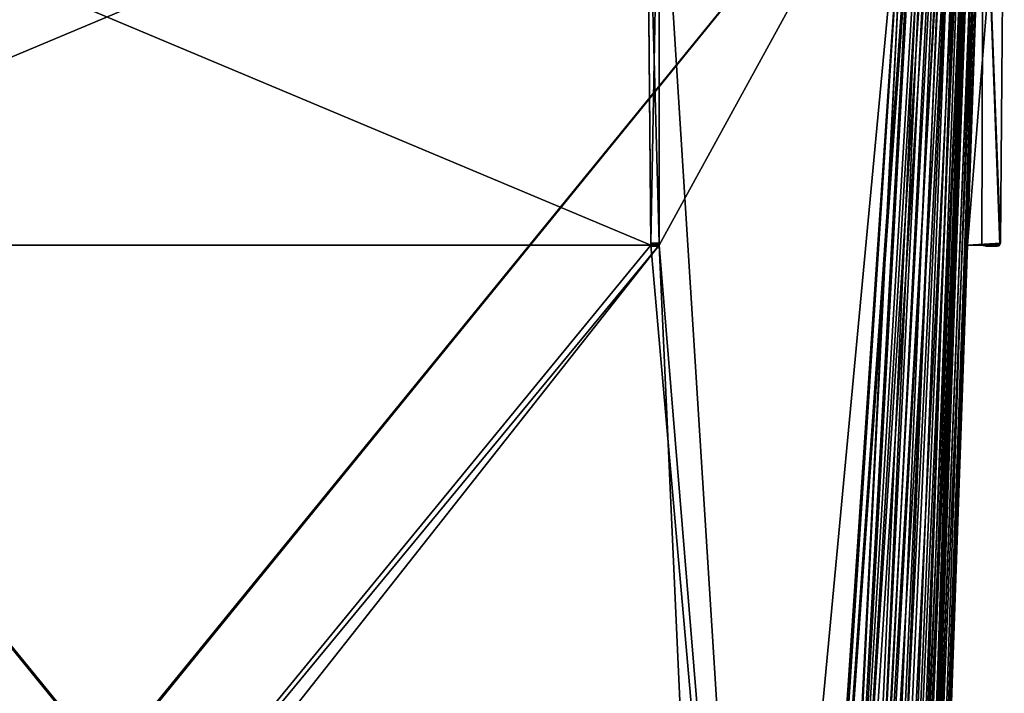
# Model space of a CAD drawing. Header units: millimetres. Extents: x -180 to 180, y -42 to 450.
# Tile 414 of 517: x -16 to 164, y 204 to 327. Entities that reach past the tile are written whole.
import ezdxf

# ---------------------------------------------------------------- set-up
doc = ezdxf.new("R2010")
doc.units = ezdxf.units.MM
doc.header["$LTSCALE"] = 65.185185
for name, color, linetype in [('1564', 7, 'CONTINUOUS'), ('1570', 7, 'CONTINUOUS'), ('1591', 7, 'CONTINUOUS'), ('1680', 7, 'CONTINUOUS'), ('1687', 7, 'CONTINUOUS'), ('1688', 7, 'CONTINUOUS'), ('1714', 7, 'CONTINUOUS'), ('1735', 7, 'CONTINUOUS'), ('1821', 7, 'CONTINUOUS'), ('1854', 7, 'CONTINUOUS'), ('1856', 7, 'CONTINUOUS'), ('1857', 7, 'CONTINUOUS'), ('1858', 7, 'CONTINUOUS'), ('1859', 7, 'CONTINUOUS'), ('1860', 7, 'CONTINUOUS'), ('1861', 7, 'CONTINUOUS'), ('1862', 7, 'CONTINUOUS'), ('1870', 7, 'CONTINUOUS'), ('1871', 7, 'CONTINUOUS'), ('1872', 7, 'CONTINUOUS'), ('1873', 7, 'CONTINUOUS'), ('1874', 7, 'CONTINUOUS'), ('1875', 7, 'CONTINUOUS'), ('1876', 7, 'CONTINUOUS'), ('1877', 7, 'CONTINUOUS'), ('1878', 7, 'CONTINUOUS'), ('1879', 7, 'CONTINUOUS'), ('1880', 7, 'CONTINUOUS'), ('1881', 7, 'CONTINUOUS'), ('1882', 7, 'CONTINUOUS'), ('1883', 7, 'CONTINUOUS'), ('1884', 7, 'CONTINUOUS'), ('1885', 7, 'CONTINUOUS'), ('1886', 7, 'CONTINUOUS'), ('1887', 7, 'CONTINUOUS'), ('1888', 7, 'CONTINUOUS'), ('1889', 7, 'CONTINUOUS'), ('1890', 7, 'CONTINUOUS')]:
    doc.layers.add(name, color=color, linetype=linetype)

msp = doc.modelspace()

# ---------------------------------------------------------------- linework, layer by layer
at = {"layer": '1564', "linetype": 'CONTINUOUS'}
for points in [[(159.88, 369, -319.71), (156.99, 286, -274.25), (147.52, 15, -286.54), (159.88, 369, -319.71)], [(147.52, 15, -296.56), (159.88, 369, -319.71), (147.52, 15, -286.54), (147.52, 15, -296.56)], [(159.88, 369, -27.29), (147.52, 15, -50.44), (159.88, 369, -72.75), (159.88, 369, -27.29)], [(159.88, 369, -72.75), (147.52, 15, -50.44), (156.99, 286, -72.75), (159.88, 369, -72.75)], [(159.88, 369, -272.03), (159.88, 369, -74.97), (156.99, 286, -74.25), (159.88, 369, -272.03)], [(156.99, 286, -272.75), (159.88, 369, -272.03), (156.99, 286, -74.25), (156.99, 286, -272.75)], [(159.88, 369, -274.25), (156.99, 286, -274.25), (159.88, 369, -319.71), (159.88, 369, -274.25)], [(156.99, 286, -274.25), (156.99, 286, -272.75), (147.52, 15, -50.44), (156.99, 286, -274.25)], [(147.52, 15, -50.44), (156.99, 286, -272.75), (156.99, 286, -74.25), (147.52, 15, -50.44)], [(147.52, 15, -286.54), (156.99, 286, -274.25), (147.52, 15, -60.46), (147.52, 15, -286.54)], [(147.52, 15, -60.46), (156.99, 286, -274.25), (147.52, 15, -50.44), (147.52, 15, -60.46)], [(156.99, 286, -72.75), (147.52, 15, -50.44), (156.99, 286, -74.25), (156.99, 286, -72.75)]]:
    msp.add_3dface(points, dxfattribs=at)
at = {"layer": '1570', "linetype": 'CONTINUOUS'}
for points in [[(146.34, 371, -331.45), (-146.34, 371, -331.45), (-124.61, 38.79, -319.85), (146.34, 371, -331.45)], [(-123.97, 38.79, -319.85), (146.34, 371, -331.45), (-124.61, 38.79, -319.85), (-123.97, 38.79, -319.85)], [(146.34, 371, -331.45), (-123.97, 38.79, -319.85), (123.97, 38.79, -319.85), (146.34, 371, -331.45)], [(124.61, 38.79, -319.85), (146.34, 371, -331.45), (123.97, 38.79, -319.85), (124.61, 38.79, -319.85)]]:
    msp.add_3dface(points, dxfattribs=at)
at = {"layer": '1591', "linetype": 'CONTINUOUS'}
for points in [[(-146.34, 371, -15.55), (146.34, 371, -15.55), (124.61, 38.79, -27.15), (-146.34, 371, -15.55)], [(-123.97, 38.79, -27.15), (-146.34, 371, -15.55), (123.97, 38.79, -27.15), (-123.97, 38.79, -27.15)], [(123.97, 38.79, -27.15), (-146.34, 371, -15.55), (124.61, 38.79, -27.15), (123.97, 38.79, -27.15)]]:
    msp.add_3dface(points, dxfattribs=at)
at = {"layer": '1680', "linetype": 'CONTINUOUS'}
for points in [[(157.95, 371, -27.16), (157.95, 371, -319.84), (146.35, 38.79, -298.11), (157.95, 371, -27.16)], [(146.35, 38.79, -48.89), (157.95, 371, -27.16), (146.35, 38.79, -49.53), (146.35, 38.79, -48.89)], [(157.95, 371, -27.16), (146.35, 38.79, -298.11), (146.35, 38.79, -297.47), (157.95, 371, -27.16)], [(157.95, 371, -27.16), (146.35, 38.79, -297.47), (146.35, 38.79, -49.53), (157.95, 371, -27.16)]]:
    msp.add_3dface(points, dxfattribs=at)
at = {"layer": '1687', "linetype": 'CONTINUOUS'}
for points in [[(146.34, 371, -331.45), (124.61, 38.79, -319.85), (129.45, 38.71, -319.3), (146.34, 371, -331.45)], [(147.86, 371, -331.35), (146.34, 371, -331.45), (129.45, 38.71, -319.3), (147.86, 371, -331.35)], [(149.35, 371, -331.06), (147.86, 371, -331.35), (129.45, 38.71, -319.3), (149.35, 371, -331.06)], [(149.35, 371, -331.06), (129.45, 38.71, -319.3), (134.05, 38.66, -317.69), (149.35, 371, -331.06)], [(152.15, 371, -329.9), (150.79, 371, -330.57), (134.05, 38.66, -317.69), (152.15, 371, -329.9)], [(152.15, 371, -329.9), (134.05, 38.66, -317.69), (138.17, 38.63, -315.1), (152.15, 371, -329.9)], [(150.79, 371, -330.57), (149.35, 371, -331.06), (134.05, 38.66, -317.69), (150.79, 371, -330.57)], [(154.56, 371, -328.05), (153.42, 371, -329.05), (138.17, 38.63, -315.1), (154.56, 371, -328.05)], [(154.56, 371, -328.05), (138.17, 38.63, -315.1), (141.61, 38.63, -311.66), (154.56, 371, -328.05)], [(153.42, 371, -329.05), (152.15, 371, -329.9), (138.17, 38.63, -315.1), (153.42, 371, -329.05)], [(155.56, 371, -326.91), (154.56, 371, -328.05), (141.61, 38.63, -311.66), (155.56, 371, -326.91)], [(155.56, 371, -326.91), (141.61, 38.63, -311.66), (144.2, 38.66, -307.54), (155.56, 371, -326.91)], [(157.07, 371, -324.29), (156.4, 371, -325.65), (144.2, 38.66, -307.54), (157.07, 371, -324.29)], [(157.07, 371, -324.29), (144.2, 38.66, -307.54), (145.8, 38.71, -302.95), (157.07, 371, -324.29)], [(156.4, 371, -325.65), (155.56, 371, -326.91), (144.2, 38.66, -307.54), (156.4, 371, -325.65)], [(157.85, 371, -321.36), (157.56, 371, -322.85), (145.8, 38.71, -302.95), (157.85, 371, -321.36)], [(157.85, 371, -321.36), (145.8, 38.71, -302.95), (146.35, 38.79, -298.11), (157.85, 371, -321.36)], [(157.56, 371, -322.85), (157.07, 371, -324.29), (145.8, 38.71, -302.95), (157.56, 371, -322.85)], [(157.95, 371, -319.84), (157.85, 371, -321.36), (146.35, 38.79, -298.11), (157.95, 371, -319.84)]]:
    msp.add_3dface(points, dxfattribs=at)
at = {"layer": '1688', "linetype": 'CONTINUOUS'}
for points in [[(146.34, 371, -15.55), (147.86, 371, -15.65), (124.61, 38.79, -27.15), (146.34, 371, -15.55)], [(124.61, 38.79, -27.15), (147.86, 371, -15.65), (129.45, 38.71, -27.7), (124.61, 38.79, -27.15)], [(147.86, 371, -15.65), (149.35, 371, -15.94), (129.45, 38.71, -27.7), (147.86, 371, -15.65)], [(149.35, 371, -15.94), (150.78, 371, -16.43), (129.45, 38.71, -27.7), (149.35, 371, -15.94)], [(150.78, 371, -16.43), (134.05, 38.66, -29.31), (129.45, 38.71, -27.7), (150.78, 371, -16.43)], [(150.78, 371, -16.43), (152.15, 371, -17.1), (134.05, 38.66, -29.31), (150.78, 371, -16.43)], [(152.15, 371, -17.1), (153.42, 371, -17.95), (134.05, 38.66, -29.31), (152.15, 371, -17.1)], [(153.42, 371, -17.95), (138.17, 38.63, -31.9), (134.05, 38.66, -29.31), (153.42, 371, -17.95)], [(153.42, 371, -17.95), (154.56, 371, -18.95), (138.17, 38.63, -31.9), (153.42, 371, -17.95)], [(154.56, 371, -18.95), (141.61, 38.63, -35.34), (138.17, 38.63, -31.9), (154.56, 371, -18.95)], [(154.56, 371, -18.95), (155.56, 371, -20.09), (141.61, 38.63, -35.34), (154.56, 371, -18.95)], [(155.56, 371, -20.09), (156.4, 371, -21.36), (141.61, 38.63, -35.34), (155.56, 371, -20.09)], [(156.4, 371, -21.36), (144.2, 38.66, -39.46), (141.61, 38.63, -35.34), (156.4, 371, -21.36)], [(156.4, 371, -21.36), (157.07, 371, -22.72), (144.2, 38.66, -39.46), (156.4, 371, -21.36)], [(157.07, 371, -22.72), (157.56, 371, -24.15), (144.2, 38.66, -39.46), (157.07, 371, -22.72)], [(157.56, 371, -24.15), (145.8, 38.71, -44.05), (144.2, 38.66, -39.46), (157.56, 371, -24.15)], [(157.56, 371, -24.15), (157.85, 371, -25.64), (145.8, 38.71, -44.05), (157.56, 371, -24.15)], [(157.85, 371, -25.64), (157.95, 371, -27.16), (145.8, 38.71, -44.05), (157.85, 371, -25.64)], [(157.95, 371, -27.16), (146.35, 38.79, -48.89), (145.8, 38.71, -44.05), (157.95, 371, -27.16)]]:
    msp.add_3dface(points, dxfattribs=at)
at = {"layer": '1714', "linetype": 'CONTINUOUS'}
for points in [[(98.53, 369, -13.62), (-98.53, 369, -13.62), (-99.25, 286, -16.51), (98.53, 369, -13.62)], [(98.53, 369, -13.62), (-99.25, 286, -16.51), (99.25, 286, -16.51), (98.53, 369, -13.62)], [(146.21, 369, -13.62), (100.75, 369, -13.62), (100.75, 286, -16.51), (146.21, 369, -13.62)], [(146.21, 369, -13.62), (100.75, 286, -16.51), (113.04, 15, -25.98), (146.21, 369, -13.62)], [(123.06, 15, -25.98), (146.21, 369, -13.62), (113.04, 15, -25.98), (123.06, 15, -25.98)], [(-123.06, 15, -25.98), (-113.04, 15, -25.98), (100.75, 286, -16.51), (-123.06, 15, -25.98)], [(-99.25, 286, -16.51), (-123.06, 15, -25.98), (99.25, 286, -16.51), (-99.25, 286, -16.51)], [(99.25, 286, -16.51), (-123.06, 15, -25.98), (100.75, 286, -16.51), (99.25, 286, -16.51)], [(100.75, 286, -16.51), (-113.04, 15, -25.98), (113.04, 15, -25.98), (100.75, 286, -16.51)]]:
    msp.add_3dface(points, dxfattribs=at)
at = {"layer": '1735', "linetype": 'CONTINUOUS'}
for points in [[(-99.25, 286, -330.49), (-98.53, 369, -333.38), (99.25, 286, -330.49), (-99.25, 286, -330.49)], [(-98.53, 369, -333.38), (98.53, 369, -333.38), (99.25, 286, -330.49), (-98.53, 369, -333.38)], [(100.75, 369, -333.38), (146.21, 369, -333.38), (123.06, 15, -321.02), (100.75, 369, -333.38)], [(100.75, 369, -333.38), (123.06, 15, -321.02), (100.75, 286, -330.49), (100.75, 369, -333.38)], [(-113.04, 15, -321.02), (-100.75, 286, -330.49), (113.04, 15, -321.02), (-113.04, 15, -321.02)], [(-100.75, 286, -330.49), (-99.25, 286, -330.49), (123.06, 15, -321.02), (-100.75, 286, -330.49)], [(113.04, 15, -321.02), (-100.75, 286, -330.49), (123.06, 15, -321.02), (113.04, 15, -321.02)], [(123.06, 15, -321.02), (-99.25, 286, -330.49), (99.25, 286, -330.49), (123.06, 15, -321.02)], [(100.75, 286, -330.49), (123.06, 15, -321.02), (99.25, 286, -330.49), (100.75, 286, -330.49)]]:
    msp.add_3dface(points, dxfattribs=at)
at = {"layer": '1821', "linetype": 'CONTINUOUS'}
for points in [[(146.21, 369, -333.38), (148, 369, -333.27), (123.06, 15, -321.02), (146.21, 369, -333.38)], [(123.06, 15, -321.02), (148, 369, -333.27), (128.51, 15, -320.41), (123.06, 15, -321.02)], [(148, 369, -333.27), (149.75, 369, -332.92), (128.51, 15, -320.41), (148, 369, -333.27)], [(149.75, 369, -332.92), (151.45, 369, -332.35), (128.51, 15, -320.41), (149.75, 369, -332.92)], [(151.45, 369, -332.35), (133.69, 15, -318.6), (128.51, 15, -320.41), (151.45, 369, -332.35)], [(151.45, 369, -332.35), (153.05, 369, -331.55), (133.69, 15, -318.6), (151.45, 369, -332.35)], [(153.05, 369, -331.55), (154.54, 369, -330.56), (133.69, 15, -318.6), (153.05, 369, -331.55)], [(154.54, 369, -330.56), (138.33, 15, -315.68), (133.69, 15, -318.6), (154.54, 369, -330.56)], [(154.54, 369, -330.56), (155.89, 369, -329.38), (138.33, 15, -315.68), (154.54, 369, -330.56)], [(155.89, 369, -329.38), (142.19, 15, -311.82), (138.33, 15, -315.68), (155.89, 369, -329.38)], [(155.89, 369, -329.38), (157.07, 369, -328.03), (142.19, 15, -311.82), (155.89, 369, -329.38)], [(157.07, 369, -328.03), (158.06, 369, -326.54), (142.19, 15, -311.82), (157.07, 369, -328.03)], [(158.06, 369, -326.54), (145.1, 15, -307.18), (142.19, 15, -311.82), (158.06, 369, -326.54)], [(158.06, 369, -326.54), (158.85, 369, -324.94), (145.1, 15, -307.18), (158.06, 369, -326.54)], [(158.85, 369, -324.94), (159.42, 369, -323.25), (145.1, 15, -307.18), (158.85, 369, -324.94)], [(159.42, 369, -323.25), (146.91, 15, -302.01), (145.1, 15, -307.18), (159.42, 369, -323.25)], [(159.88, 369, -319.71), (147.52, 15, -296.56), (146.91, 15, -302.01), (159.88, 369, -319.71)], [(159.77, 369, -321.5), (159.88, 369, -319.71), (146.91, 15, -302.01), (159.77, 369, -321.5)], [(159.42, 369, -323.25), (159.77, 369, -321.5), (146.91, 15, -302.01), (159.42, 369, -323.25)]]:
    msp.add_3dface(points, dxfattribs=at)
at = {"layer": '1854', "linetype": 'CONTINUOUS'}
for points in [[(146.21, 369, -13.62), (123.06, 15, -25.98), (128.51, 15, -26.59), (146.21, 369, -13.62)], [(149.76, 369, -14.08), (148, 369, -13.73), (128.51, 15, -26.59), (149.76, 369, -14.08)], [(149.76, 369, -14.08), (128.51, 15, -26.59), (133.68, 15, -28.4), (149.76, 369, -14.08)], [(148, 369, -13.73), (146.21, 369, -13.62), (128.51, 15, -26.59), (148, 369, -13.73)], [(153.06, 369, -15.45), (151.45, 369, -14.66), (133.68, 15, -28.4), (153.06, 369, -15.45)], [(153.06, 369, -15.45), (133.68, 15, -28.4), (138.32, 15, -31.31), (153.06, 369, -15.45)], [(151.45, 369, -14.66), (149.76, 369, -14.08), (133.68, 15, -28.4), (151.45, 369, -14.66)], [(155.89, 369, -17.62), (154.55, 369, -16.44), (138.32, 15, -31.31), (155.89, 369, -17.62)], [(155.89, 369, -17.62), (138.32, 15, -31.31), (142.19, 15, -35.19), (155.89, 369, -17.62)], [(154.55, 369, -16.44), (153.06, 369, -15.45), (138.32, 15, -31.31), (154.55, 369, -16.44)], [(157.07, 369, -18.97), (155.89, 369, -17.62), (142.19, 15, -35.19), (157.07, 369, -18.97)], [(157.07, 369, -18.97), (142.19, 15, -35.19), (145.11, 15, -39.83), (157.07, 369, -18.97)], [(158.85, 369, -22.05), (158.06, 369, -20.45), (145.11, 15, -39.83), (158.85, 369, -22.05)], [(158.85, 369, -22.05), (145.11, 15, -39.83), (146.91, 15, -44.99), (158.85, 369, -22.05)], [(158.06, 369, -20.45), (157.07, 369, -18.97), (145.11, 15, -39.83), (158.06, 369, -20.45)], [(147.52, 15, -50.44), (159.77, 369, -25.5), (146.91, 15, -44.99), (147.52, 15, -50.44)], [(159.77, 369, -25.5), (159.42, 369, -23.74), (146.91, 15, -44.99), (159.77, 369, -25.5)], [(159.42, 369, -23.74), (158.85, 369, -22.05), (146.91, 15, -44.99), (159.42, 369, -23.74)], [(147.52, 15, -50.44), (159.88, 369, -27.29), (159.77, 369, -25.5), (147.52, 15, -50.44)]]:
    msp.add_3dface(points, dxfattribs=at)
at = {"layer": '1856', "linetype": 'CONTINUOUS'}
for points in [[(100.75, 369, -337.21), (100.75, 369, -333.38), (100.75, 286, -330.49), (100.75, 369, -337.21)], [(100.75, 369, -337.21), (100.75, 286, -330.49), (100.75, 286.39, -336.49), (100.75, 369, -337.21)], [(100.75, 286.39, -336.49), (100.75, 286, -330.49), (100.75, 286.1, -336.41), (100.75, 286.39, -336.49)], [(100.75, 286.1, -336.41), (100.75, 286, -330.49), (100.75, 286, -333.14), (100.75, 286.1, -336.41)], [(100.75, 285.88, -336.19), (100.75, 286.1, -336.41), (100.75, 286, -333.14), (100.75, 285.88, -336.19)], [(100.75, 285.8, -333.89), (100.75, 285.88, -336.19), (100.75, 286, -333.14), (100.75, 285.8, -333.89)], [(100.75, 285.8, -335.89), (100.75, 285.88, -336.19), (100.75, 285.8, -333.89), (100.75, 285.8, -335.89)]]:
    msp.add_3dface(points, dxfattribs=at)
at = {"layer": '1857', "linetype": 'CONTINUOUS'}
for points in [[(98.53, 369, -337.21), (100.75, 369, -337.21), (100.75, 286.39, -336.49), (98.53, 369, -337.21)], [(98.53, 369, -337.21), (100.75, 286.39, -336.49), (99.25, 286.39, -336.49), (98.53, 369, -337.21)]]:
    msp.add_3dface(points, dxfattribs=at)
at = {"layer": '1858', "linetype": 'CONTINUOUS'}
for points in [[(98.53, 369, -333.38), (98.53, 369, -337.21), (99.25, 286.39, -336.49), (98.53, 369, -333.38)], [(99.25, 286, -330.49), (98.53, 369, -333.38), (99.25, 286, -333.14), (99.25, 286, -330.49)], [(98.53, 369, -333.38), (99.25, 286.39, -336.49), (99.25, 286.1, -336.41), (98.53, 369, -333.38)], [(99.25, 286, -333.14), (98.53, 369, -333.38), (99.25, 286.1, -336.41), (99.25, 286, -333.14)], [(99.25, 285.88, -336.19), (99.25, 286, -333.14), (99.25, 286.1, -336.41), (99.25, 285.88, -336.19)], [(99.25, 285.8, -333.89), (99.25, 286, -333.14), (99.25, 285.8, -335.89), (99.25, 285.8, -333.89)], [(99.25, 285.8, -335.89), (99.25, 286, -333.14), (99.25, 285.88, -336.19), (99.25, 285.8, -335.89)]]:
    msp.add_3dface(points, dxfattribs=at)
at = {"layer": '1859', "linetype": 'CONTINUOUS'}
for points in [[(100.75, 286, -330.49), (99.25, 286, -330.49), (99.25, 286, -333.14), (100.75, 286, -330.49)], [(100.75, 286, -333.14), (100.75, 286, -330.49), (99.25, 286, -333.14), (100.75, 286, -333.14)]]:
    msp.add_3dface(points, dxfattribs=at)
at = {"layer": '1860', "linetype": 'CONTINUOUS'}
for points in [[(100.75, 285.8, -333.89), (100.75, 286, -333.14), (99.25, 286, -333.14), (100.75, 285.8, -333.89)], [(100.75, 285.8, -333.89), (99.25, 286, -333.14), (99.25, 285.8, -333.89), (100.75, 285.8, -333.89)]]:
    msp.add_3dface(points, dxfattribs=at)
at = {"layer": '1861', "linetype": 'CONTINUOUS'}
for points in [[(100.75, 285.8, -335.89), (100.75, 285.8, -333.89), (99.25, 285.8, -335.89), (100.75, 285.8, -335.89)], [(100.75, 285.8, -333.89), (99.25, 285.8, -333.89), (99.25, 285.8, -335.89), (100.75, 285.8, -333.89)]]:
    msp.add_3dface(points, dxfattribs=at)
at = {"layer": '1862', "linetype": 'CONTINUOUS'}
for points in [[(100.75, 286.39, -336.49), (100.75, 286.1, -336.41), (99.25, 286.39, -336.49), (100.75, 286.39, -336.49)], [(99.25, 286.39, -336.49), (100.75, 286.1, -336.41), (99.25, 286.1, -336.41), (99.25, 286.39, -336.49)], [(100.75, 286.1, -336.41), (100.75, 285.88, -336.19), (99.25, 285.88, -336.19), (100.75, 286.1, -336.41)], [(100.75, 286.1, -336.41), (99.25, 285.88, -336.19), (99.25, 286.1, -336.41), (100.75, 286.1, -336.41)], [(100.75, 285.88, -336.19), (100.75, 285.8, -335.89), (99.25, 285.88, -336.19), (100.75, 285.88, -336.19)], [(100.75, 285.8, -335.89), (99.25, 285.8, -335.89), (99.25, 285.88, -336.19), (100.75, 285.8, -335.89)]]:
    msp.add_3dface(points, dxfattribs=at)
at = {"layer": '1870', "linetype": 'CONTINUOUS'}
for points in [[(98.53, 369, -9.79), (98.53, 369, -13.62), (99.25, 286, -16.51), (98.53, 369, -9.79)], [(98.53, 369, -9.79), (99.25, 286, -16.51), (99.25, 286.39, -10.51), (98.53, 369, -9.79)], [(99.25, 286.39, -10.51), (99.25, 286, -16.51), (99.25, 286.1, -10.59), (99.25, 286.39, -10.51)], [(99.25, 286.1, -10.59), (99.25, 286, -16.51), (99.25, 286, -13.86), (99.25, 286.1, -10.59)], [(99.25, 285.88, -10.81), (99.25, 286.1, -10.59), (99.25, 286, -13.86), (99.25, 285.88, -10.81)], [(99.25, 285.8, -13.11), (99.25, 285.88, -10.81), (99.25, 286, -13.86), (99.25, 285.8, -13.11)], [(99.25, 285.8, -11.11), (99.25, 285.88, -10.81), (99.25, 285.8, -13.11), (99.25, 285.8, -11.11)]]:
    msp.add_3dface(points, dxfattribs=at)
at = {"layer": '1871', "linetype": 'CONTINUOUS'}
for points in [[(100.75, 369, -9.79), (98.53, 369, -9.79), (99.25, 286.39, -10.51), (100.75, 369, -9.79)], [(100.75, 369, -9.79), (99.25, 286.39, -10.51), (100.75, 286.39, -10.51), (100.75, 369, -9.79)]]:
    msp.add_3dface(points, dxfattribs=at)
at = {"layer": '1872', "linetype": 'CONTINUOUS'}
for points in [[(100.75, 369, -13.62), (100.75, 369, -9.79), (100.75, 286.39, -10.51), (100.75, 369, -13.62)], [(100.75, 286, -16.51), (100.75, 369, -13.62), (100.75, 286, -13.86), (100.75, 286, -16.51)], [(100.75, 369, -13.62), (100.75, 286.39, -10.51), (100.75, 286.1, -10.59), (100.75, 369, -13.62)], [(100.75, 286, -13.86), (100.75, 369, -13.62), (100.75, 286.1, -10.59), (100.75, 286, -13.86)], [(100.75, 285.88, -10.81), (100.75, 286, -13.86), (100.75, 286.1, -10.59), (100.75, 285.88, -10.81)], [(100.75, 285.8, -13.11), (100.75, 286, -13.86), (100.75, 285.8, -11.11), (100.75, 285.8, -13.11)], [(100.75, 285.8, -11.11), (100.75, 286, -13.86), (100.75, 285.88, -10.81), (100.75, 285.8, -11.11)]]:
    msp.add_3dface(points, dxfattribs=at)
at = {"layer": '1873', "linetype": 'CONTINUOUS'}
for points in [[(99.25, 286, -16.51), (100.75, 286, -16.51), (100.75, 286, -13.86), (99.25, 286, -16.51)], [(99.25, 286, -13.86), (99.25, 286, -16.51), (100.75, 286, -13.86), (99.25, 286, -13.86)]]:
    msp.add_3dface(points, dxfattribs=at)
at = {"layer": '1874', "linetype": 'CONTINUOUS'}
for points in [[(99.25, 285.8, -13.11), (99.25, 286, -13.86), (100.75, 286, -13.86), (99.25, 285.8, -13.11)], [(99.25, 285.8, -13.11), (100.75, 286, -13.86), (100.75, 285.8, -13.11), (99.25, 285.8, -13.11)]]:
    msp.add_3dface(points, dxfattribs=at)
at = {"layer": '1875', "linetype": 'CONTINUOUS'}
for points in [[(99.25, 285.8, -11.11), (99.25, 285.8, -13.11), (100.75, 285.8, -11.11), (99.25, 285.8, -11.11)], [(99.25, 285.8, -13.11), (100.75, 285.8, -13.11), (100.75, 285.8, -11.11), (99.25, 285.8, -13.11)]]:
    msp.add_3dface(points, dxfattribs=at)
at = {"layer": '1876', "linetype": 'CONTINUOUS'}
for points in [[(99.25, 286.39, -10.51), (99.25, 286.1, -10.59), (100.75, 286.39, -10.51), (99.25, 286.39, -10.51)], [(100.75, 286.39, -10.51), (99.25, 286.1, -10.59), (100.75, 286.1, -10.59), (100.75, 286.39, -10.51)], [(99.25, 286.1, -10.59), (99.25, 285.88, -10.81), (100.75, 286.1, -10.59), (99.25, 286.1, -10.59)], [(99.25, 285.88, -10.81), (100.75, 285.88, -10.81), (100.75, 286.1, -10.59), (99.25, 285.88, -10.81)], [(99.25, 285.88, -10.81), (99.25, 285.8, -11.11), (100.75, 285.88, -10.81), (99.25, 285.88, -10.81)], [(99.25, 285.8, -11.11), (100.75, 285.8, -11.11), (100.75, 285.88, -10.81), (99.25, 285.8, -11.11)]]:
    msp.add_3dface(points, dxfattribs=at)
at = {"layer": '1877', "linetype": 'CONTINUOUS'}
for points in [[(156.99, 286, -274.25), (159.88, 369, -274.25), (159.64, 286, -274.25), (156.99, 286, -274.25)], [(159.64, 286, -274.25), (159.88, 369, -274.25), (162.91, 286.1, -274.25), (159.64, 286, -274.25)], [(159.88, 369, -274.25), (163.71, 369, -274.25), (162.99, 286.39, -274.25), (159.88, 369, -274.25)], [(159.88, 369, -274.25), (162.99, 286.39, -274.25), (162.91, 286.1, -274.25), (159.88, 369, -274.25)], [(162.69, 285.88, -274.25), (159.64, 286, -274.25), (162.91, 286.1, -274.25), (162.69, 285.88, -274.25)], [(160.39, 285.8, -274.25), (159.64, 286, -274.25), (162.39, 285.8, -274.25), (160.39, 285.8, -274.25)], [(162.39, 285.8, -274.25), (159.64, 286, -274.25), (162.69, 285.88, -274.25), (162.39, 285.8, -274.25)]]:
    msp.add_3dface(points, dxfattribs=at)
at = {"layer": '1878', "linetype": 'CONTINUOUS'}
for points in [[(163.71, 369, -274.25), (163.71, 369, -272.03), (162.99, 286.39, -272.75), (163.71, 369, -274.25)], [(162.99, 286.39, -274.25), (163.71, 369, -274.25), (162.99, 286.39, -272.75), (162.99, 286.39, -274.25)]]:
    msp.add_3dface(points, dxfattribs=at)
at = {"layer": '1879', "linetype": 'CONTINUOUS'}
for points in [[(159.88, 369, -272.03), (156.99, 286, -272.75), (163.71, 369, -272.03), (159.88, 369, -272.03)], [(163.71, 369, -272.03), (156.99, 286, -272.75), (162.99, 286.39, -272.75), (163.71, 369, -272.03)], [(162.99, 286.39, -272.75), (156.99, 286, -272.75), (162.91, 286.1, -272.75), (162.99, 286.39, -272.75)], [(162.91, 286.1, -272.75), (156.99, 286, -272.75), (159.64, 286, -272.75), (162.91, 286.1, -272.75)], [(162.69, 285.88, -272.75), (162.91, 286.1, -272.75), (159.64, 286, -272.75), (162.69, 285.88, -272.75)], [(160.39, 285.8, -272.75), (162.69, 285.88, -272.75), (159.64, 286, -272.75), (160.39, 285.8, -272.75)], [(162.39, 285.8, -272.75), (162.69, 285.88, -272.75), (160.39, 285.8, -272.75), (162.39, 285.8, -272.75)]]:
    msp.add_3dface(points, dxfattribs=at)
at = {"layer": '1880', "linetype": 'CONTINUOUS'}
for points in [[(162.39, 285.8, -274.25), (162.69, 285.88, -274.25), (162.39, 285.8, -272.75), (162.39, 285.8, -274.25)], [(162.69, 285.88, -274.25), (162.69, 285.88, -272.75), (162.39, 285.8, -272.75), (162.69, 285.88, -274.25)], [(162.69, 285.88, -274.25), (162.91, 286.1, -274.25), (162.69, 285.88, -272.75), (162.69, 285.88, -274.25)], [(162.91, 286.1, -274.25), (162.91, 286.1, -272.75), (162.69, 285.88, -272.75), (162.91, 286.1, -274.25)], [(162.91, 286.1, -274.25), (162.99, 286.39, -274.25), (162.91, 286.1, -272.75), (162.91, 286.1, -274.25)], [(162.99, 286.39, -274.25), (162.99, 286.39, -272.75), (162.91, 286.1, -272.75), (162.99, 286.39, -274.25)]]:
    msp.add_3dface(points, dxfattribs=at)
at = {"layer": '1881', "linetype": 'CONTINUOUS'}
for points in [[(160.39, 285.8, -274.25), (162.39, 285.8, -274.25), (160.39, 285.8, -272.75), (160.39, 285.8, -274.25)], [(162.39, 285.8, -274.25), (162.39, 285.8, -272.75), (160.39, 285.8, -272.75), (162.39, 285.8, -274.25)]]:
    msp.add_3dface(points, dxfattribs=at)
at = {"layer": '1882', "linetype": 'CONTINUOUS'}
for points in [[(159.64, 286, -274.25), (160.39, 285.8, -274.25), (160.39, 285.8, -272.75), (159.64, 286, -274.25)], [(159.64, 286, -274.25), (160.39, 285.8, -272.75), (159.64, 286, -272.75), (159.64, 286, -274.25)]]:
    msp.add_3dface(points, dxfattribs=at)
at = {"layer": '1883', "linetype": 'CONTINUOUS'}
for points in [[(156.99, 286, -272.75), (156.99, 286, -274.25), (159.64, 286, -274.25), (156.99, 286, -272.75)], [(156.99, 286, -272.75), (159.64, 286, -274.25), (159.64, 286, -272.75), (156.99, 286, -272.75)]]:
    msp.add_3dface(points, dxfattribs=at)
at = {"layer": '1884', "linetype": 'CONTINUOUS'}
for points in [[(156.99, 286, -74.25), (159.88, 369, -74.97), (159.64, 286, -74.25), (156.99, 286, -74.25)], [(159.64, 286, -74.25), (159.88, 369, -74.97), (162.91, 286.1, -74.25), (159.64, 286, -74.25)], [(159.88, 369, -74.97), (163.71, 369, -74.97), (162.99, 286.39, -74.25), (159.88, 369, -74.97)], [(159.88, 369, -74.97), (162.99, 286.39, -74.25), (162.91, 286.1, -74.25), (159.88, 369, -74.97)], [(162.69, 285.88, -74.25), (159.64, 286, -74.25), (162.91, 286.1, -74.25), (162.69, 285.88, -74.25)], [(160.39, 285.8, -74.25), (159.64, 286, -74.25), (162.39, 285.8, -74.25), (160.39, 285.8, -74.25)], [(162.39, 285.8, -74.25), (159.64, 286, -74.25), (162.69, 285.88, -74.25), (162.39, 285.8, -74.25)]]:
    msp.add_3dface(points, dxfattribs=at)
at = {"layer": '1885', "linetype": 'CONTINUOUS'}
for points in [[(163.71, 369, -74.97), (163.71, 369, -72.75), (162.99, 286.39, -72.75), (163.71, 369, -74.97)], [(162.99, 286.39, -74.25), (163.71, 369, -74.97), (162.99, 286.39, -72.75), (162.99, 286.39, -74.25)]]:
    msp.add_3dface(points, dxfattribs=at)
at = {"layer": '1886', "linetype": 'CONTINUOUS'}
for points in [[(162.39, 285.8, -74.25), (162.69, 285.88, -74.25), (162.39, 285.8, -72.75), (162.39, 285.8, -74.25)], [(162.39, 285.8, -72.75), (162.69, 285.88, -74.25), (162.69, 285.88, -72.75), (162.39, 285.8, -72.75)], [(162.69, 285.88, -74.25), (162.91, 286.1, -74.25), (162.91, 286.1, -72.75), (162.69, 285.88, -74.25)], [(162.69, 285.88, -72.75), (162.69, 285.88, -74.25), (162.91, 286.1, -72.75), (162.69, 285.88, -72.75)], [(162.91, 286.1, -74.25), (162.99, 286.39, -74.25), (162.91, 286.1, -72.75), (162.91, 286.1, -74.25)], [(162.99, 286.39, -74.25), (162.99, 286.39, -72.75), (162.91, 286.1, -72.75), (162.99, 286.39, -74.25)]]:
    msp.add_3dface(points, dxfattribs=at)
at = {"layer": '1887', "linetype": 'CONTINUOUS'}
for points in [[(160.39, 285.8, -74.25), (162.39, 285.8, -74.25), (160.39, 285.8, -72.75), (160.39, 285.8, -74.25)], [(162.39, 285.8, -74.25), (162.39, 285.8, -72.75), (160.39, 285.8, -72.75), (162.39, 285.8, -74.25)]]:
    msp.add_3dface(points, dxfattribs=at)
at = {"layer": '1888', "linetype": 'CONTINUOUS'}
for points in [[(159.64, 286, -74.25), (160.39, 285.8, -74.25), (160.39, 285.8, -72.75), (159.64, 286, -74.25)], [(159.64, 286, -74.25), (160.39, 285.8, -72.75), (159.64, 286, -72.75), (159.64, 286, -74.25)]]:
    msp.add_3dface(points, dxfattribs=at)
at = {"layer": '1889', "linetype": 'CONTINUOUS'}
for points in [[(156.99, 286, -72.75), (156.99, 286, -74.25), (159.64, 286, -74.25), (156.99, 286, -72.75)], [(156.99, 286, -72.75), (159.64, 286, -74.25), (159.64, 286, -72.75), (156.99, 286, -72.75)]]:
    msp.add_3dface(points, dxfattribs=at)
at = {"layer": '1890', "linetype": 'CONTINUOUS'}
for points in [[(159.88, 369, -72.75), (156.99, 286, -72.75), (163.71, 369, -72.75), (159.88, 369, -72.75)], [(163.71, 369, -72.75), (156.99, 286, -72.75), (162.99, 286.39, -72.75), (163.71, 369, -72.75)], [(162.99, 286.39, -72.75), (156.99, 286, -72.75), (162.91, 286.1, -72.75), (162.99, 286.39, -72.75)], [(162.91, 286.1, -72.75), (156.99, 286, -72.75), (159.64, 286, -72.75), (162.91, 286.1, -72.75)], [(162.69, 285.88, -72.75), (162.91, 286.1, -72.75), (159.64, 286, -72.75), (162.69, 285.88, -72.75)], [(160.39, 285.8, -72.75), (162.69, 285.88, -72.75), (159.64, 286, -72.75), (160.39, 285.8, -72.75)], [(162.39, 285.8, -72.75), (162.69, 285.88, -72.75), (160.39, 285.8, -72.75), (162.39, 285.8, -72.75)]]:
    msp.add_3dface(points, dxfattribs=at)

doc.saveas('drawing.dxf')
